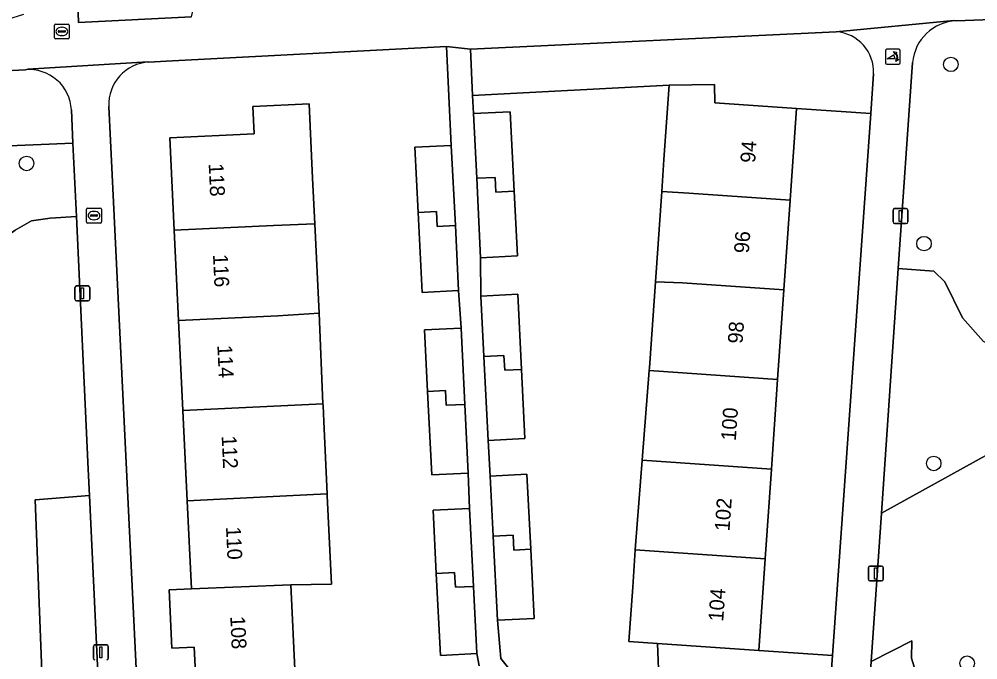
# Model space of a CAD drawing. Extents: x 161084 to 161928, y 385354 to 386522.
# Drawn here: x 161547 to 161611.5, y 386272.3 to 386315.4 of the extents above; entities that cross this region are included whole.
import ezdxf

# ---------------------------------------------------------------- set-up
doc = ezdxf.new("R2010")
doc.units = 0
for name, color, linetype in [('IMGEO_Boom', 7, 'Continuous'), ('IMGEO_Brandkraan', 7, 'Continuous'), ('IMGEO_Erf', 7, 'Continuous'), ('IMGEO_Groenvoorziening', 7, 'Continuous'), ('IMGEO_Hek', 7, 'Continuous'), ('IMGEO_Lichtmast', 7, 'Continuous'), ('IMGEO_Pand', 7, 'Continuous'), ('IMGEO_Pand_nummerreeks', 7, 'Continuous'), ('IMGEO_Poller', 7, 'Continuous'), ('IMGEO_Rioolput', 7, 'Continuous'), ('IMGEO_Voetpad_open', 7, 'Continuous')]:
    doc.layers.add(name, color=color, linetype=linetype)

msp = doc.modelspace()

# ---------------------------------------------------------------- linework, layer by layer
at = {"layer": 'IMGEO_Boom'}
for centre in [(161609.661, 386312.323), (161547.52, 386305.661), (161607.857, 386300.267), (161608.51, 386285.484), (161610.755, 386272.042)]:
    msp.add_circle(centre, 0.489, dxfattribs=at)
at = {"layer": 'IMGEO_Brandkraan'}
for p, q in [((161551.548, 386301.728), (161551.548, 386302.58)), ((161551.623, 386302.654), (161552.475, 386302.654)), ((161551.807, 386302.148), (161551.807, 386302.16)), ((161552.245, 386302.111), (161551.847, 386302.111)), ((161551.85, 386302.197), (161552.248, 386302.197)), ((161552.036, 386302.434), (161552.061, 386302.434)), ((161552.291, 386302.16), (161552.291, 386302.148)), ((161552.549, 386302.58), (161552.549, 386301.728)), ((161552.475, 386301.654), (161551.623, 386301.654)), ((161552.059, 386301.874), (161552.034, 386301.874))]:
    msp.add_line(p, q, dxfattribs=at)
for points in [[(161551.548, 386301.728), (161551.548, 386302.58)], [(161551.623, 386302.654), (161552.475, 386302.654)], [(161552.549, 386302.58), (161552.549, 386301.728)], [(161552.475, 386301.654), (161551.623, 386301.654)]]:
    msp.add_lwpolyline(points, dxfattribs=at)
for centre, radius, start, end in [((161551.625, 386302.578), 0.0765, 91.55205, 178.44795), ((161551.625, 386302.578), 0.0765, 91.55205, 178.44795), ((161551.847, 386302.157), 0.0403, 85.87752, 175.75265), ((161551.844, 386302.147), 0.0366, 178.93798, 274.71019), ((161552.248, 386302.154), 0.043, 264.86636, 352.45326), ((161552.252, 386302.159), 0.0386, 1.73085, 96.63898), ((161552.473, 386302.578), 0.0765, 1.55205, 88.44795), ((161552.473, 386302.578), 0.0765, 1.55205, 88.44795), ((161551.625, 386301.73), 0.0765, 181.55205, 268.44795), ((161551.625, 386301.73), 0.0765, 181.55205, 268.44795), ((161552.473, 386301.73), 0.0765, 271.55205, 358.44795), ((161552.473, 386301.73), 0.0765, 271.55205, 358.44795)]:
    msp.add_arc(centre, radius, start, end, dxfattribs=at)
for centre, major_axis, ratio, start_param, end_param in [((161552.035, 386302.154), (-0.387, 0.002), 0.722429, 4.712389, 7.853982), ((161552.06, 386302.154), (-0.39, 0.002), 0.717154, 1.570796, 4.712389)]:
    msp.add_ellipse(centre, major_axis=major_axis, ratio=ratio, start_param=start_param, end_param=end_param, dxfattribs=at)
at = {"layer": 'IMGEO_Erf'}
for points in [[(161575.061, 386278.086), (161574.848, 386282.331), (161577.304, 386282.454), (161577.218, 386284.83), (161574.762, 386284.707), (161574.48, 386290.329), (161574.273, 386294.468), (161576.729, 386294.591), (161576.565, 386297.109), (161574.109, 386296.986), (161573.84, 386302.364), (161573.62, 386306.747), (161576.076, 386306.87), (161575.742, 386313.515), (161556.906, 386312.539), (161555.748, 386312.479)], [(161590.059, 386270.494), (161589.943, 386273.369), (161588.016, 386273.502), (161588.27, 386277.155), (161588.445, 386279.678), (161588.465, 386279.959), (161588.914, 386285.695), (161589.385, 386291.726), (161589.4, 386291.912), (161589.802, 386297.702), (161590.224, 386303.767), (161590.374, 386305.93), (161590.721, 386310.917), (161577.501, 386310.236), (161577.562, 386309.016), (161580.038, 386309.14), (161580.306, 386303.788), (161580.524, 386299.437), (161578.048, 386299.313), (161578.065, 386296.738), (161580.541, 386296.862), (161580.794, 386291.81), (161581.027, 386287.159), (161578.551, 386287.035), (161578.687, 386284.633), (161581.163, 386284.757), (161581.416, 386279.709), (161581.649, 386275.054), (161579.173, 386274.93), (161579.411, 386272.351), (161580.21, 386271.36)], [(161553.052, 386309.497), (161553.164, 386307.196), (161555.335, 386262.468)], [(161558.889, 386270.955), (161558.785, 386273.132), (161557.287, 386273.061), (161557.102, 386276.977), (161558.598, 386277.048), (161558.315, 386282.976), (161558.026, 386289.04), (161557.737, 386295.102), (161557.449, 386301.165), (161557.152, 386307.386), (161562.829, 386307.657), (161562.741, 386309.49), (161566.509, 386309.67), (161566.747, 386304.676), (161566.894, 386301.592), (161567.181, 386295.587), (161567.444, 386289.491), (161567.449, 386289.389), (161567.5, 386288.307), (161567.732, 386283.43), (161567.738, 386283.312), (161568.022, 386277.362), (161565.282, 386277.321), (161565.576, 386271.169)], [(161577.944, 386271.857), (161577.793, 386272.693), (161575.337, 386272.57), (161575.061, 386278.086)]]:
    msp.add_lwpolyline(points, dxfattribs=at)
msp.add_lwpolyline([(161604.281, 386309.013), (161599.284, 386309.359), (161598.856, 386303.198), (161598.436, 386297.163), (161598.016, 386291.128), (161597.596, 386285.092), (161597.177, 386279.057), (161596.748, 386272.895), (161601.698, 386272.552)], close=True, dxfattribs=at)
msp.add_arc((161555.896, 386309.635), 2.848, 92.98544, 182.78165, dxfattribs=at)
at = {"layer": 'IMGEO_Groenvoorziening'}
for points in [[(161558.612, 386315.514), (161560.955, 386325.052), (161551.457, 386318.117), (161550.913, 386317.691), (161551.01, 386315.15)], [(161545.393, 386297.583), (161545.89, 386300.552), (161546.761, 386301.174), (161547.852, 386301.795), (161549.095, 386301.975), (161550.867, 386302.086), (161550.635, 386307.021), (161540.485, 386306.591), (161538.998, 386285.469), (161542.713, 386285.538), (161543.556, 386285.8), (161544.385, 386287.057), (161545.338, 386291.464)], [(161551.664, 386285.09), (161550.867, 386302.086), (161549.095, 386301.975), (161547.852, 386301.795), (161546.761, 386301.174), (161545.89, 386300.552), (161545.393, 386297.583), (161545.338, 386291.464), (161544.385, 386287.057), (161543.556, 386285.8), (161542.713, 386285.538), (161538.998, 386285.469), (161537.696, 386265.112), (161548.567, 386270.914), (161548.095, 386283.04), (161551.747, 386283.318)], [(161604.992, 386282.137), (161614.129, 386287.171), (161615.216, 386288.184), (161615.39, 386289.054), (161613.337, 386292.976), (161611.856, 386293.675), (161610.445, 386295.283), (161609.246, 386297.696), (161608.506, 386298.41), (161606.126, 386298.587)], [(161551.747, 386283.318), (161548.095, 386283.04), (161548.567, 386270.914), (161552.304, 386271.425)]]:
    msp.add_lwpolyline(points, close=True, dxfattribs=at)
for points in [[(161614.196, 386315.419), (161610.027, 386315.26)], [(161601.956, 386314.522), (161577.363, 386313.355), (161577.501, 386310.236), (161590.721, 386310.917), (161593.763, 386310.965), (161593.802, 386309.738), (161599.284, 386309.359), (161604.281, 386309.013), (161604.47, 386311.677)], [(161607.081, 386312.439), (161606.126, 386298.587), (161608.506, 386298.41), (161609.246, 386297.696), (161610.445, 386295.283), (161611.856, 386293.675)], [(161547.441, 386311.957), (161545.659, 386311.86), (161543.877, 386311.763)], [(161540.659, 386308.984), (161540.485, 386306.591), (161550.635, 386307.021), (161550.53, 386309.268)], [(161614.129, 386287.171), (161604.992, 386282.137), (161604.305, 386272.163), (161607.037, 386273.55), (161607.013, 386272.379), (161607.525, 386270.705), (161608.334, 386269.574), (161609.54, 386268.749), (161610.725, 386268.185), (161612.035, 386267.997)], [(161601.325, 386267.292), (161601.698, 386272.552), (161596.748, 386272.895), (161589.943, 386273.369), (161590.059, 386270.494), (161590.278, 386266.108), (161590.372, 386264.226), (161598.615, 386264.642)], [(161619.142, 386268.587), (161619.09, 386269.647), (161617.702, 386269.751), (161616.655, 386270.078), (161616.158, 386269.942), (161615.683, 386268.973), (161615.177, 386268.407), (161614.274, 386268.108), (161612.035, 386267.997), (161610.725, 386268.185), (161609.54, 386268.749), (161608.334, 386269.574), (161607.525, 386270.705), (161607.013, 386272.379), (161607.037, 386273.55), (161604.305, 386272.163), (161604.029, 386268.164)]]:
    msp.add_lwpolyline(points, dxfattribs=at)
for centre, radius, start, end in [((161610.18, 386312.152), 3.112, 92.81461, 174.70201), ((161601.743, 386311.801), 2.73, 357.40612, 85.52509), ((161547.696, 386309.131), 2.838, 2.76965, 95.15067)]:
    msp.add_arc(centre, radius, start, end, dxfattribs=at)
at = {"layer": 'IMGEO_Hek'}
msp.add_lwpolyline([(161556.906, 386312.539), (161575.742, 386313.515)], dxfattribs=at)
at = {"layer": 'IMGEO_Lichtmast'}
for p, q in [((161605.775, 386301.724), (161605.775, 386302.524)), ((161605.775, 386302.524), (161605.775, 386301.724)), ((161605.875, 386302.624), (161606.665, 386302.624)), ((161606.665, 386302.624), (161605.875, 386302.624)), ((161606.765, 386302.524), (161606.765, 386301.724)), ((161606.765, 386301.724), (161606.765, 386302.524)), ((161606.665, 386301.624), (161605.875, 386301.624)), ((161605.875, 386301.624), (161606.665, 386301.624)), ((161550.773, 386296.523), (161550.773, 386297.323)), ((161550.773, 386297.323), (161550.773, 386296.523)), ((161550.873, 386297.423), (161551.663, 386297.423)), ((161551.663, 386297.423), (161550.873, 386297.423)), ((161551.763, 386297.323), (161551.763, 386296.523)), ((161551.763, 386296.523), (161551.763, 386297.323)), ((161551.663, 386296.423), (161550.873, 386296.423)), ((161550.873, 386296.423), (161551.663, 386296.423)), ((161604.117, 386277.681), (161604.117, 386278.481)), ((161604.117, 386278.481), (161604.117, 386277.681)), ((161604.217, 386278.581), (161605.007, 386278.581)), ((161605.007, 386278.581), (161604.217, 386278.581)), ((161605.107, 386278.481), (161605.107, 386277.681)), ((161605.107, 386277.681), (161605.107, 386278.481)), ((161605.007, 386277.581), (161604.217, 386277.581)), ((161604.217, 386277.581), (161605.007, 386277.581)), ((161552.013, 386272.371), (161552.013, 386273.171)), ((161552.013, 386273.171), (161552.013, 386272.371)), ((161552.113, 386273.271), (161552.903, 386273.271)), ((161552.903, 386273.271), (161552.113, 386273.271)), ((161553.003, 386273.171), (161553.003, 386272.371)), ((161553.003, 386272.371), (161553.003, 386273.171))]:
    msp.add_line(p, q, dxfattribs=at)
for points in [[(161606.195, 386302.499), (161606.345, 386302.499), (161606.345, 386301.749), (161606.195, 386301.749), (161606.195, 386302.499)], [(161551.193, 386297.298), (161551.343, 386297.298), (161551.343, 386296.548), (161551.193, 386296.548), (161551.193, 386297.298)], [(161604.537, 386278.456), (161604.687, 386278.456), (161604.687, 386277.706), (161604.537, 386277.706), (161604.537, 386278.456)], [(161552.433, 386273.146), (161552.583, 386273.146), (161552.583, 386272.396), (161552.433, 386272.396), (161552.433, 386273.146)]]:
    msp.add_lwpolyline(points, dxfattribs=at)
for centre, start, end in [((161605.875, 386302.524), 90, 180), ((161605.875, 386302.524), 90, 180), ((161606.665, 386302.524), 0, 90), ((161606.665, 386302.524), 360, 90), ((161605.875, 386301.724), 180, 270), ((161605.875, 386301.724), 180, 270), ((161606.665, 386301.724), 270, 0), ((161606.665, 386301.724), 270, 0), ((161550.873, 386297.323), 90, 180), ((161550.873, 386297.323), 90, 180), ((161551.663, 386297.323), 0, 90), ((161551.663, 386297.323), 360, 90), ((161550.873, 386296.523), 180, 270), ((161550.873, 386296.523), 180, 270), ((161551.663, 386296.523), 270, 0), ((161551.663, 386296.523), 270, 0), ((161604.217, 386278.481), 90, 180), ((161604.217, 386278.481), 90, 180), ((161605.007, 386278.481), 0, 90), ((161605.007, 386278.481), 360, 90), ((161604.217, 386277.681), 180, 270), ((161604.217, 386277.681), 180, 270), ((161605.007, 386277.681), 270, 0), ((161605.007, 386277.681), 270, 0), ((161552.113, 386273.171), 90, 180), ((161552.113, 386273.171), 90, 180), ((161552.903, 386273.171), 0, 90), ((161552.903, 386273.171), 360, 90), ((161552.113, 386272.371), 180, 270), ((161552.113, 386272.371), 180, 270), ((161552.903, 386272.371), 270, 0), ((161552.903, 386272.371), 270, 0)]:
    msp.add_arc(centre, 0.1, start, end, dxfattribs=at)
at = {"layer": 'IMGEO_Pand'}
for points in [[(161593.802, 386309.738), (161593.763, 386310.965), (161590.721, 386310.917), (161590.374, 386305.93), (161590.224, 386303.767), (161592.047, 386303.671), (161598.856, 386303.198), (161599.284, 386309.359)], [(161562.741, 386309.49), (161562.829, 386307.657), (161557.152, 386307.386), (161557.449, 386301.165), (161564.131, 386301.484), (161566.894, 386301.592), (161566.747, 386304.676), (161566.509, 386309.67)], [(161580.306, 386303.788), (161580.038, 386309.14), (161577.562, 386309.016), (161577.78, 386304.663), (161579.02, 386304.725), (161579.07, 386303.726)], [(161576.076, 386306.87), (161573.62, 386306.747), (161573.84, 386302.364), (161575.077, 386302.426), (161575.127, 386301.427), (161576.346, 386301.488)], [(161579.07, 386303.726), (161579.02, 386304.725), (161577.78, 386304.663), (161578.048, 386299.313), (161580.524, 386299.437), (161580.306, 386303.788)], [(161592.047, 386303.671), (161590.224, 386303.767), (161589.802, 386297.702), (161591.628, 386297.636), (161598.436, 386297.163), (161598.856, 386303.198)], [(161575.127, 386301.427), (161575.077, 386302.426), (161573.84, 386302.364), (161574.109, 386296.986), (161576.565, 386297.109), (161576.346, 386301.488)], [(161564.421, 386295.421), (161567.181, 386295.587), (161566.894, 386301.592), (161564.131, 386301.484), (161557.449, 386301.165), (161557.737, 386295.102)], [(161598.016, 386291.128), (161598.436, 386297.163), (161591.628, 386297.636), (161589.802, 386297.702), (161589.4, 386291.912), (161589.385, 386291.726)], [(161580.794, 386291.81), (161580.541, 386296.862), (161578.065, 386296.738), (161578.268, 386292.685), (161579.616, 386292.752), (161579.666, 386291.753)], [(161567.444, 386289.491), (161567.181, 386295.587), (161564.421, 386295.421), (161557.737, 386295.102), (161558.026, 386289.04)], [(161576.986, 386289.453), (161576.729, 386294.591), (161574.273, 386294.468), (161574.48, 386290.329), (161575.682, 386290.389), (161575.732, 386289.39)], [(161579.666, 386291.753), (161579.616, 386292.752), (161578.268, 386292.685), (161578.551, 386287.035), (161581.027, 386287.159), (161580.794, 386291.81)], [(161589.385, 386291.726), (161588.914, 386285.695), (161597.596, 386285.092), (161598.016, 386291.128)], [(161575.732, 386289.39), (161575.682, 386290.389), (161574.48, 386290.329), (161574.762, 386284.707), (161577.218, 386284.83), (161576.986, 386289.453)], [(161558.026, 386289.04), (161558.315, 386282.976), (161564.999, 386283.295), (161567.732, 386283.43), (161567.5, 386288.307), (161567.449, 386289.389), (161567.444, 386289.491)], [(161597.177, 386279.057), (161597.596, 386285.092), (161588.914, 386285.695), (161588.465, 386279.959), (161588.445, 386279.678), (161590.37, 386279.53)], [(161581.416, 386279.709), (161581.163, 386284.757), (161578.687, 386284.633), (161578.89, 386280.584), (161580.224, 386280.651), (161580.274, 386279.652)], [(161565.282, 386277.321), (161568.022, 386277.362), (161567.738, 386283.312), (161567.732, 386283.43), (161564.999, 386283.295), (161558.315, 386282.976), (161558.598, 386277.048)], [(161577.567, 386277.21), (161577.304, 386282.454), (161574.848, 386282.331), (161575.061, 386278.086), (161576.296, 386278.148), (161576.346, 386277.149)], [(161580.274, 386279.652), (161580.224, 386280.651), (161578.89, 386280.584), (161579.173, 386274.93), (161581.649, 386275.054), (161581.416, 386279.709)], [(161596.748, 386272.895), (161597.177, 386279.057), (161590.37, 386279.53), (161588.445, 386279.678), (161588.27, 386277.155), (161588.016, 386273.502), (161589.943, 386273.369)], [(161576.346, 386277.149), (161576.296, 386278.148), (161575.061, 386278.086), (161575.337, 386272.57), (161577.793, 386272.693), (161577.567, 386277.21)], [(161565.282, 386277.321), (161558.598, 386277.048), (161557.102, 386276.977), (161557.287, 386273.061), (161558.785, 386273.132), (161558.889, 386270.955), (161558.899, 386270.75), (161565.581, 386271.069), (161565.576, 386271.169)]]:
    msp.add_lwpolyline(points, close=True, dxfattribs=at)
at = {"layer": 'IMGEO_Poller'}
for p, q in [((161605.257, 386313.242), (161605.257, 386312.435)), ((161605.257, 386313.242), (161605.257, 386312.435)), ((161606.159, 386313.337), (161605.351, 386313.337)), ((161606.159, 386313.337), (161605.351, 386313.337)), ((161606.253, 386312.435), (161606.253, 386313.242)), ((161606.253, 386312.435), (161606.253, 386313.242)), ((161605.351, 386312.34), (161606.159, 386312.34)), ((161605.351, 386312.34), (161606.159, 386312.34))]:
    msp.add_line(p, q, dxfattribs=at)
for points in [[(161605.936, 386313.066), (161605.924, 386312.993), (161605.799, 386313.198)], [(161605.799, 386313.198), (161606.03, 386313.132), (161605.959, 386313.1)], [(161605.892, 386312.693), (161605.379, 386312.693), (161605.809, 386312.968)], [(161605.952, 386312.521), (161606.018, 386312.752), (161606.048, 386312.684)], [(161606.084, 386312.657), (161606.156, 386312.646), (161605.952, 386312.521)]]:
    msp.add_lwpolyline(points, dxfattribs=at)
for centre, radius, start, end in [((161605.351, 386313.242), 0.0946, 90, 180), ((161605.351, 386313.242), 0.0946, 90, 180), ((161605.578, 386312.753), 0.476, 351.75274, 41.16905), ((161605.578, 386312.753), 0.516, 349.35686, 42.29123), ((161606.159, 386313.242), 0.0946, 0, 90), ((161606.159, 386313.242), 0.0946, 0, 90), ((161605.351, 386312.435), 0.0946, 180, 270), ((161605.351, 386312.435), 0.0946, 180, 270), ((161605.564, 386312.743), 0.332, 351.32473, 42.4854), ((161606.159, 386312.435), 0.0946, 270, 0), ((161606.159, 386312.435), 0.0946, 270, 0)]:
    msp.add_arc(centre, radius, start, end, dxfattribs=at)
at = {"layer": 'IMGEO_Rioolput'}
for p, q in [((161549.388, 386314.112), (161549.388, 386314.964)), ((161549.463, 386315.038), (161550.315, 386315.038)), ((161550.389, 386314.964), (161550.389, 386314.112)), ((161549.647, 386314.532), (161549.647, 386314.544)), ((161550.085, 386314.495), (161549.687, 386314.495)), ((161549.69, 386314.581), (161550.088, 386314.581)), ((161549.876, 386314.818), (161549.901, 386314.818)), ((161550.131, 386314.544), (161550.131, 386314.532)), ((161550.315, 386314.038), (161549.463, 386314.038)), ((161549.899, 386314.258), (161549.874, 386314.258))]:
    msp.add_line(p, q, dxfattribs=at)
for points in [[(161549.388, 386314.112), (161549.388, 386314.964)], [(161549.463, 386315.038), (161550.315, 386315.038)], [(161550.389, 386314.964), (161550.389, 386314.112)], [(161550.315, 386314.038), (161549.463, 386314.038)]]:
    msp.add_lwpolyline(points, dxfattribs=at)
for centre, radius, start, end in [((161549.465, 386314.962), 0.0765, 91.55205, 178.44795), ((161549.465, 386314.962), 0.0765, 91.55205, 178.44795), ((161550.313, 386314.962), 0.0765, 1.55205, 88.44795), ((161550.313, 386314.962), 0.0765, 1.55205, 88.44795), ((161549.687, 386314.541), 0.0403, 85.87752, 175.75265), ((161549.684, 386314.531), 0.0366, 178.93798, 274.71019), ((161550.088, 386314.538), 0.043, 264.86636, 352.45326), ((161550.092, 386314.543), 0.0386, 1.73085, 96.63898), ((161549.465, 386314.114), 0.0765, 181.55205, 268.44795), ((161549.465, 386314.114), 0.0765, 181.55205, 268.44795), ((161550.313, 386314.114), 0.0765, 271.55205, 358.44795), ((161550.313, 386314.114), 0.0765, 271.55205, 358.44795)]:
    msp.add_arc(centre, radius, start, end, dxfattribs=at)
for centre, major_axis, ratio, start_param, end_param in [((161549.875, 386314.538), (-0.387, 0.002), 0.722429, 4.712389, 7.853982), ((161549.9, 386314.538), (-0.39, 0.002), 0.717154, 1.570796, 4.712389)]:
    msp.add_ellipse(centre, major_axis=major_axis, ratio=ratio, start_param=start_param, end_param=end_param, dxfattribs=at)
at = {"layer": 'IMGEO_Voetpad_open'}
for points in [[(161558.612, 386315.514), (161551.01, 386315.15), (161550.913, 386317.691)], [(161547.314, 386315.687), (161546.164, 386315.322), (161544.986, 386315.062), (161545.659, 386311.86), (161547.441, 386311.957), (161547.61, 386311.991), (161555.663, 386312.487), (161555.748, 386312.479), (161556.906, 386312.539), (161575.742, 386313.515), (161577.363, 386313.355), (161601.956, 386314.522), (161609.872, 386315.272), (161610.027, 386315.26), (161614.196, 386315.419)], [(161610.027, 386315.26), (161609.872, 386315.272), (161601.956, 386314.522)], [(161580.21, 386271.36), (161579.411, 386272.351), (161579.173, 386274.93), (161578.89, 386280.584), (161578.687, 386284.633), (161578.551, 386287.035), (161578.268, 386292.685), (161578.065, 386296.738), (161578.048, 386299.313), (161577.78, 386304.663), (161577.562, 386309.016), (161577.501, 386310.236), (161577.363, 386313.355), (161575.742, 386313.515), (161576.076, 386306.87), (161576.346, 386301.488), (161576.565, 386297.109), (161576.729, 386294.591), (161576.986, 386289.453), (161577.218, 386284.83), (161577.304, 386282.454), (161577.567, 386277.21), (161577.793, 386272.693), (161577.944, 386271.857)], [(161555.748, 386312.479), (161555.663, 386312.487), (161547.61, 386311.991), (161547.441, 386311.957)], [(161606.126, 386298.587), (161607.081, 386312.439)], [(161604.47, 386311.677), (161604.281, 386309.013), (161601.698, 386272.552), (161601.325, 386267.292)], [(161550.53, 386309.268), (161550.635, 386307.021), (161550.867, 386302.086), (161551.664, 386285.09), (161551.747, 386283.318), (161552.304, 386271.425), (161552.537, 386266.466), (161552.598, 386265.166)], [(161553.164, 386307.196), (161553.052, 386309.497)], [(161549.866, 386262.164), (161549.921, 386262.158), (161555.335, 386262.468), (161553.164, 386307.196)], [(161604.029, 386268.164), (161604.305, 386272.163), (161604.992, 386282.137), (161606.126, 386298.587)]]:
    msp.add_lwpolyline(points, dxfattribs=at)
for centre, radius, start, end in [((161610.18, 386312.152), 3.112, 92.81461, 174.70201), ((161601.743, 386311.801), 2.73, 357.40612, 85.52509), ((161555.896, 386309.635), 2.848, 92.98544, 182.78165), ((161547.696, 386309.131), 2.838, 2.76965, 95.15067)]:
    msp.add_arc(centre, radius, start, end, dxfattribs=at)

# ---------------------------------------------------------------- texts
at = {"layer": 'IMGEO_Pand_nummerreeks'}
for s, rotation, p in [('94', 86.0216, (161596.501, 386305.671)), ('118', 272.72905, (161559.758, 386305.644)), ('96', 86.0216, (161596.078, 386299.593)), ('116', 272.72905, (161560.049, 386299.538)), ('98', 86.0216, (161595.656, 386293.519)), ('114', 272.72905, (161560.341, 386293.43)), ('100', 86.0216, (161595.202, 386286.983)), ('112', 272.72905, (161560.632, 386287.327)), ('102', 86.0216, (161594.779, 386280.899)), ('110', 272.72905, (161560.923, 386281.213)), ('104', 86.0216, (161594.356, 386274.824)), ('108', 272.72707, (161561.21, 386275.195))]:
    msp.add_text(s, height=1, rotation=rotation, dxfattribs=at).set_placement(p)

doc.saveas('drawing.dxf')
